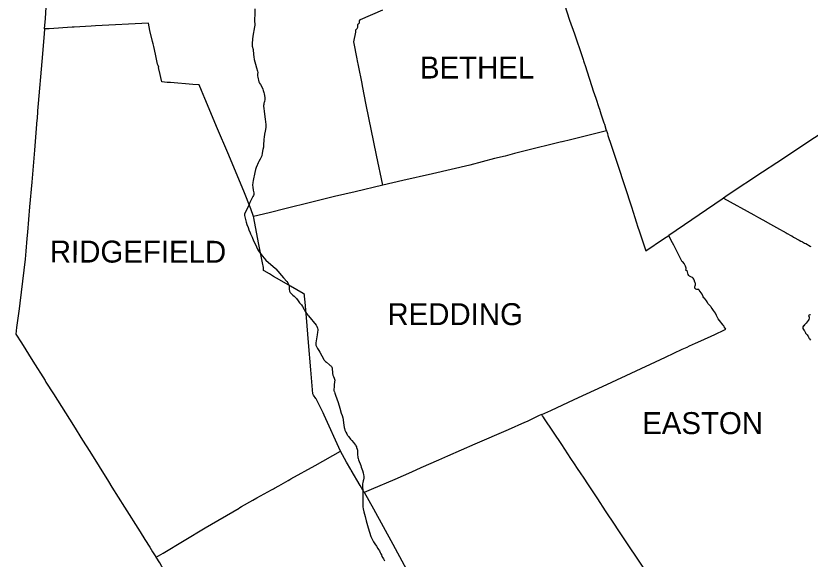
# Model space of a CAD drawing. Extents: x 0 to 2603, y -226 to 830.
# Drawn here: x 50.16 to 98.95, y 515.87 to 549.28 of the extents above; entities that cross this region are included whole.
import ezdxf

# ---------------------------------------------------------------- set-up
doc = ezdxf.new("R2010")
doc.units = 0
for name, color, linetype in [('CT_TSH_Map_Districts', 7, 'Continuous'), ('CT_TSH_Map_Town_Limits', 7, 'Continuous'), ('CT_TSH_Map_Town_Text', 7, 'Continuous'), ('CT_TSH_Map_US_and_State_Routes', 7, 'Continuous')]:
    doc.layers.add(name, color=color, linetype=linetype)

msp = doc.modelspace()

# ---------------------------------------------------------------- linework, layer by layer
at = {"layer": 'CT_TSH_Map_Districts'}
for points in [[(107.219, 547.042), (107.202, 547.058), (106.685, 546.742), (106.451, 546.606), (106.141, 546.39), (106.001, 546.298), (105.842, 546.185), (105.75, 546.128), (105.64, 546.046), (105.455, 545.928), (105.375, 545.876), (104.599, 545.347), (104.124, 545.018), (103.902, 544.871), (103.644, 544.694), (101.78, 543.464), (99.229, 541.781), (96.9, 540.238), (96.033, 539.659), (93.926, 538.262), (93.638, 538.065)], [(93.638, 538.065), (93.55, 538.008), (90.267, 535.779)], [(82.465, 524.759), (83.032, 525.017), (84.459, 525.681), (86.456, 526.612), (89.756, 528.141), (90.064, 528.287), (91.102, 528.776), (91.391, 528.908), (91.537, 528.98), (91.722, 529.063), (91.903, 529.145), (92.245, 529.304), (93.102, 529.692), (93.692, 529.967), (93.742, 529.992), (93.777, 530.005), (93.737, 530.072), (93.674, 530.165), (93.657, 530.197), (93.642, 530.218), (93.604, 530.253), (93.388, 530.544), (93.312, 530.639), (93.206, 530.86), (93.133, 530.986), (93.011, 531.162), (92.967, 531.213), (92.933, 531.277), (92.873, 531.358), (92.85, 531.4), (92.809, 531.439), (92.755, 531.505), (92.731, 531.526), (92.672, 531.596), (92.632, 531.69), (92.584, 531.758), (92.461, 531.909), (92.417, 531.949), (92.388, 531.991), (92.364, 532.072), (92.319, 532.155), (92.199, 532.323), (92.144, 532.413), (92.115, 532.447), (92.1, 532.451), (92.047, 532.449), (91.985, 532.445), (91.937, 532.462), (91.902, 532.493), (91.88, 532.527), (91.866, 532.571), (91.87, 532.626), (91.887, 532.672), (91.902, 532.742), (91.906, 532.82), (91.898, 532.867), (91.853, 532.96), (91.846, 532.989), (91.817, 533.081), (91.767, 533.15), (91.717, 533.194), (91.668, 533.215), (91.618, 533.227), (91.545, 533.268), (91.492, 533.315), (91.453, 533.377), (91.43, 533.453), (91.423, 533.547), (91.413, 533.567), (91.308, 533.638), (91.348, 533.728), (91.342, 533.773), (91.298, 533.892), (91.214, 534.05), (91.142, 534.146), (91.1, 534.158), (90.583, 535.17), (90.426, 535.466), (90.318, 535.684), (90.267, 535.779)], [(82.46, 524.759), (82.275, 524.675), (81.561, 524.345), (81.399, 524.282), (80.404, 523.832), (78.348, 522.936), (76.673, 522.2), (76.114, 521.951), (75.036, 521.481), (74.461, 521.224), (73.439, 520.779), (71.995, 520.144), (71.692, 520.021), (71.565, 519.967)], [(58.776, 515.987), (59.214, 516.248), (61.799, 517.802), (63.877, 519.014), (63.915, 519.048), (64.026, 519.114), (64.718, 519.493), (64.973, 519.637), (65.861, 520.129), (65.978, 520.193), (66.044, 520.24), (66.316, 520.385), (66.885, 520.704), (66.991, 520.765), (67.056, 520.804), (68.551, 521.632), (70.108, 522.505)], [(71.565, 519.967), (71.315, 520.39), (70.762, 521.341), (70.737, 521.378), (70.475, 521.84), (70.103, 522.505)]]:
    msp.add_lwpolyline(points, dxfattribs=at)
at = {"layer": 'CT_TSH_Map_Town_Limits'}
for points in [[(51.913, 548.47), (51.971, 549.116), (52.096, 551.247), (52.135, 551.899), (52.231, 553.769), (52.291, 554.711), (52.302, 554.776), (52.365, 555.446), (52.565, 558.217)], [(83.863, 549.967), (84.176, 549.012), (84.477, 548.175), (84.945, 546.781), (85.006, 546.597), (85.031, 546.502), (85.052, 546.449), (85.15, 546.159), (85.23, 545.898), (85.551, 544.926), (85.634, 544.662), (85.784, 544.215), (85.974, 543.638), (86.004, 543.535), (86.098, 543.258), (86.138, 543.122), (86.282, 542.7), (86.314, 542.607), (86.409, 542.305), (86.442, 542.202)], [(72.714, 538.862), (72.322, 540.718), (71.687, 543.806), (71.456, 544.979), (71.43, 545.121), (71.211, 546.218), (71.151, 546.508), (71.128, 546.628), (70.913, 547.685), (71.044, 548.275), (71.045, 548.426), (71.091, 548.462), (71.129, 548.502), (71.155, 548.543), (71.163, 548.576), (71.164, 548.714), (71.166, 548.742), (71.179, 548.772), (71.2, 548.798), (71.261, 548.838), (71.272, 548.86), (71.275, 548.885), (71.27, 548.929), (71.278, 548.964), (71.324, 549.06), (72.7, 549.649)], [(51.913, 548.47), (51.915, 548.438), (51.899, 548.216), (51.892, 548.181), (51.753, 546.479), (51.539, 543.883), (51.499, 543.43), (51.46, 542.926), (51.458, 542.891), (51.3, 541.026), (51.134, 539.041), (51.006, 537.525), (50.878, 535.977), (50.844, 535.595), (50.778, 534.81), (50.736, 534.308), (50.399, 531.613), (50.356, 531.27), (50.206, 530.125), (50.162, 529.708), (50.51, 529.168), (51.211, 528.04), (51.96, 526.852), (52.01, 526.762), (52.466, 526.046), (53.694, 524.087), (54.26, 523.192), (54.486, 522.849), (54.709, 522.491), (55.859, 520.653), (56.063, 520.303), (56.838, 519.074), (57.801, 517.541), (58.088, 517.077), (58.391, 516.606), (58.56, 516.314), (58.758, 516.007), (58.776, 515.987)], [(64.762, 536.946), (64.597, 537.409), (64.169, 538.507), (63.176, 540.852), (62.553, 542.335), (61.768, 544.205), (61.57, 544.686), (61.421, 545.031), (61.031, 545.058), (59.654, 545.17), (59.465, 545.185), (59.118, 545.223), (59.06, 545.477), (59.026, 545.671), (58.928, 546.097), (58.942, 546.116), (58.898, 546.222), (58.869, 546.299), (58.74, 546.93), (58.636, 547.391), (58.602, 547.561), (58.554, 547.705), (58.393, 548.381), (58.3, 548.837), (55.052, 548.655), (54.794, 548.637), (53.733, 548.577), (53.62, 548.575), (52.21, 548.487), (52.095, 548.483), (51.913, 548.47)], [(107.219, 547.042), (107.202, 547.058), (106.685, 546.742), (106.451, 546.606), (106.141, 546.39), (106.001, 546.298), (105.842, 546.185), (105.75, 546.128), (105.64, 546.046), (105.455, 545.928), (105.375, 545.876), (104.599, 545.347), (104.124, 545.018), (103.902, 544.871), (103.644, 544.694), (101.78, 543.464), (99.229, 541.781), (96.9, 540.238), (96.033, 539.659), (93.926, 538.262), (93.638, 538.065)], [(86.442, 542.202), (84.811, 541.802), (84.393, 541.698), (84.237, 541.663), (83.725, 541.535), (83.696, 541.529), (83.588, 541.502), (83.014, 541.363), (82.013, 541.12), (81.526, 540.994), (81.208, 540.915), (81.032, 540.869), (80.791, 540.808), (80.5, 540.735), (80.218, 540.659), (79.557, 540.497), (78.05, 540.106), (75.757, 539.573), (73.941, 539.146), (72.714, 538.862)], [(86.442, 542.202), (86.457, 542.16), (86.497, 542.041), (86.532, 541.93), (86.572, 541.806), (86.682, 541.459), (86.829, 541.02), (87.133, 540.091), (87.97, 537.532), (88.184, 536.87), (88.271, 536.613), (88.376, 536.279), (88.455, 536.057), (88.857, 534.823), (89.943, 535.562), (90.267, 535.779)], [(72.714, 538.862), (71.011, 538.465), (69.736, 538.167), (68.267, 537.803), (66.767, 537.434), (65.717, 537.173), (64.762, 536.946)], [(93.638, 538.065), (93.55, 538.008), (90.267, 535.779)], [(93.638, 538.065), (95.485, 537.039), (95.789, 536.869), (96.046, 536.73), (96.525, 536.463), (96.88, 536.266), (97.479, 535.934), (97.551, 535.897), (97.763, 535.77), (97.831, 535.742), (97.939, 535.677), (98.28, 535.493), (98.388, 535.431), (98.435, 535.408), (98.493, 535.372), (98.543, 535.347), (98.608, 535.306), (98.681, 535.272), (98.952, 535.119), (98.994, 535.088)], [(70.103, 522.505), (69.096, 524.718), (69.031, 524.86), (68.664, 525.601), (68.602, 525.721), (68.589, 525.748), (68.454, 525.959), (68.412, 526.028), (68.289, 527.515), (68.145, 529.193), (68.018, 530.731), (67.931, 531.672), (67.901, 532.037), (67.888, 532.151), (67.814, 532.207), (67.038, 532.65), (66.362, 533.05), (65.996, 533.259), (65.732, 533.417), (65.407, 533.599), (65.381, 533.619), (65.368, 533.81), (65.318, 534.089), (65.135, 535.007), (65.075, 535.316), (64.772, 536.86), (64.757, 536.946)], [(82.465, 524.759), (83.032, 525.017), (84.459, 525.681), (86.456, 526.612), (89.756, 528.141), (90.064, 528.287), (91.102, 528.776), (91.391, 528.908), (91.537, 528.98), (91.722, 529.063), (91.903, 529.145), (92.245, 529.304), (93.102, 529.692), (93.692, 529.967), (93.742, 529.992), (93.777, 530.005), (93.737, 530.072), (93.674, 530.165), (93.657, 530.197), (93.642, 530.218), (93.604, 530.253), (93.388, 530.544), (93.312, 530.639), (93.206, 530.86), (93.133, 530.986), (93.011, 531.162), (92.967, 531.213), (92.933, 531.277), (92.873, 531.358), (92.85, 531.4), (92.809, 531.439), (92.755, 531.505), (92.731, 531.526), (92.672, 531.596), (92.632, 531.69), (92.584, 531.758), (92.461, 531.909), (92.417, 531.949), (92.388, 531.991), (92.364, 532.072), (92.319, 532.155), (92.199, 532.323), (92.144, 532.413), (92.115, 532.447), (92.1, 532.451), (92.047, 532.449), (91.985, 532.445), (91.937, 532.462), (91.902, 532.493), (91.88, 532.527), (91.866, 532.571), (91.87, 532.626), (91.887, 532.672), (91.902, 532.742), (91.906, 532.82), (91.898, 532.867), (91.853, 532.96), (91.846, 532.989), (91.817, 533.081), (91.767, 533.15), (91.717, 533.194), (91.668, 533.215), (91.618, 533.227), (91.545, 533.268), (91.492, 533.315), (91.453, 533.377), (91.43, 533.453), (91.423, 533.547), (91.413, 533.567), (91.308, 533.638), (91.348, 533.728), (91.342, 533.773), (91.298, 533.892), (91.214, 534.05), (91.142, 534.146), (91.1, 534.158), (90.583, 535.17), (90.426, 535.466), (90.318, 535.684), (90.267, 535.779)], [(98.968, 530.901), (98.945, 530.887), (98.884, 530.869), (98.856, 530.851), (98.853, 530.845), (98.874, 530.788), (98.885, 530.766), (98.899, 530.714), (98.9, 530.689), (98.88, 530.608), (98.839, 530.54), (98.781, 530.464), (98.702, 530.381), (98.605, 530.28), (98.561, 530.222), (98.538, 530.208), (98.514, 530.165), (98.503, 530.083), (98.512, 530.05), (98.536, 529.991), (98.583, 529.931), (98.604, 529.906), (98.67, 529.782), (98.676, 529.766), (98.689, 529.75), (98.715, 529.732), (98.776, 529.667), (98.813, 529.609), (98.832, 529.573), (98.856, 529.516), (98.865, 529.484), (98.896, 529.436), (98.912, 529.42), (98.966, 529.327)], [(82.46, 524.759), (82.275, 524.675), (81.561, 524.345), (81.399, 524.282), (80.404, 523.832), (78.348, 522.936), (76.673, 522.2), (76.114, 521.951), (75.036, 521.481), (74.461, 521.224), (73.439, 520.779), (71.995, 520.144), (71.692, 520.021), (71.565, 519.967)], [(89.028, 514.884), (87.124, 517.732), (86.972, 517.963), (86.38, 518.841), (85.912, 519.576), (85.426, 520.313), (85.294, 520.502), (85.072, 520.847), (84.842, 521.182), (84.672, 521.444), (84.48, 521.732), (84.262, 522.064), (84.064, 522.356), (83.691, 522.923), (82.64, 524.489), (82.566, 524.608), (82.512, 524.684), (82.465, 524.759)], [(58.776, 515.987), (59.214, 516.248), (61.799, 517.802), (63.877, 519.014), (63.915, 519.048), (64.026, 519.114), (64.718, 519.493), (64.973, 519.637), (65.861, 520.129), (65.978, 520.193), (66.044, 520.24), (66.316, 520.385), (66.885, 520.704), (66.991, 520.765), (67.056, 520.804), (68.551, 521.632), (70.108, 522.505)], [(71.565, 519.967), (71.315, 520.39), (70.762, 521.341), (70.737, 521.378), (70.475, 521.84), (70.103, 522.505)], [(80.454, 503.579), (80.185, 504.077), (79.523, 505.329), (78.891, 506.509), (78.664, 506.937), (77.787, 508.561), (76.839, 510.322), (76.054, 511.775), (75.798, 512.258), (75.191, 513.385), (75.048, 513.643), (74.893, 513.937), (74.044, 515.49), (73.345, 516.771), (72.157, 518.946), (71.57, 519.967)], [(61.862, 510.03), (62.291, 510.266), (61.293, 511.896), (60.593, 513.031), (59.206, 515.283), (59.121, 515.428), (58.997, 515.635), (58.776, 515.987)]]:
    msp.add_lwpolyline(points, dxfattribs=at)
at = {"layer": 'CT_TSH_Map_US_and_State_Routes'}
for points in [[(64.836, 549.715), (64.836, 549.606), (64.836, 549.325), (64.83, 549.107), (64.828, 549.002), (64.833, 548.704), (64.822, 548.594)], [(64.822, 548.594), (64.725, 548.028), (64.699, 547.837), (64.681, 547.57), (64.683, 547.416), (64.737, 547.199), (64.76, 546.892), (64.772, 546.757), (64.805, 546.593), (64.881, 546.297)], [(64.881, 546.297), (64.946, 546.08)], [(64.946, 546.08), (65.004, 545.869), (65.015, 545.795), (65.014, 545.695), (65.012, 545.592), (65.021, 545.501), (65.04, 545.414), (65.07, 545.316), (65.095, 545.226), (65.132, 545.145), (65.188, 545.062), (65.284, 544.874), (65.329, 544.779), (65.359, 544.693), (65.4, 544.573), (65.422, 544.488), (65.443, 544.375), (65.453, 544.236), (65.451, 544.13), (65.436, 544.018), (65.418, 543.956), (65.403, 543.908), (65.384, 543.833), (65.378, 543.77), (65.376, 543.71), (65.388, 543.611)], [(65.388, 543.611), (65.416, 543.404), (65.48, 542.916)], [(65.48, 542.916), (65.498, 542.765), (65.508, 542.589), (65.508, 542.415), (65.466, 542.178), (65.432, 542)], [(65.397, 541.698), (65.385, 541.59), (65.374, 541.408), (65.37, 541.193), (65.342, 541.056), (65.301, 540.835), (65.263, 540.672)], [(65.432, 542), (65.412, 541.822), (65.397, 541.698)], [(65.263, 540.672), (65.223, 540.581)], [(64.998, 540.145), (64.976, 540.093)], [(65.086, 540.324), (65.039, 540.234), (64.998, 540.145)], [(65.223, 540.581), (65.17, 540.47), (65.086, 540.324)], [(64.837, 539.652), (64.73, 539.16), (64.712, 539.027), (64.701, 538.875), (64.71, 538.739), (64.737, 538.553), (64.774, 538.399), (64.77, 538.295), (64.752, 538.224), (64.723, 538.165), (64.675, 538.089)], [(64.976, 540.093), (64.93, 539.961), (64.874, 539.82), (64.837, 539.652)], [(64.542, 537.805), (64.465, 537.64)], [(64.675, 538.089), (64.542, 537.805)], [(64.465, 537.64), (64.199, 537.083)], [(64.199, 537.083), (64.211, 536.999), (64.228, 536.915), (64.313, 536.593), (64.355, 536.456), (64.422, 536.266), (64.476, 536.121), (64.555, 535.94)], [(64.555, 535.94), (64.584, 535.871), (64.625, 535.788), (64.679, 535.677), (64.769, 535.447)], [(64.769, 535.447), (64.873, 535.216), (64.945, 535.065)], [(64.945, 535.065), (65.014, 534.935), (65.071, 534.829), (65.162, 534.695)], [(65.162, 534.695), (65.305, 534.51), (65.413, 534.387), (65.526, 534.262)], [(65.526, 534.262), (66.112, 533.741)], [(66.112, 533.741), (66.131, 533.725)], [(66.131, 533.725), (66.593, 533.173)], [(66.593, 533.173), (66.801, 532.934)], [(66.801, 532.934), (66.877, 532.851), (66.897, 532.821), (66.915, 532.787), (66.929, 532.753), (66.941, 532.715), (66.946, 532.68), (66.945, 532.638)], [(66.945, 532.638), (66.944, 532.548), (66.95, 532.474), (66.971, 532.354), (66.986, 532.301), (67.006, 532.276), (67.052, 532.223), (67.104, 532.173), (67.183, 532.107), (67.259, 532.046)], [(67.259, 532.046), (67.364, 531.941), (67.394, 531.902), (67.512, 531.749), (67.592, 531.641), (67.698, 531.506)], [(67.698, 531.506), (67.759, 531.416), (67.975, 531.037)], [(67.975, 531.037), (68.033, 530.956), (68.105, 530.88), (68.141, 530.835), (68.599, 530.268), (68.63, 530.225), (68.65, 530.188), (68.674, 530.131), (68.691, 530.073)], [(68.691, 530.073), (68.701, 529.999), (68.701, 529.948), (68.685, 529.837)], [(68.685, 529.837), (68.66, 529.669), (68.644, 529.548), (68.612, 529.3), (68.587, 529.18), (68.585, 529.107), (68.596, 529.02), (68.623, 528.948), (68.649, 528.897), (68.677, 528.86), (68.699, 528.818)], [(68.699, 528.818), (68.77, 528.695)], [(68.77, 528.695), (68.831, 528.592), (69.08, 528.146), (69.106, 528.101), (69.143, 528.056), (69.18, 528.02), (69.235, 527.975)], [(69.235, 527.975), (69.429, 527.817), (69.477, 527.786), (69.519, 527.75), (69.543, 527.722), (69.564, 527.684), (69.587, 527.623), (69.594, 527.53), (69.611, 527.385), (69.619, 527.289), (69.633, 527.184), (69.645, 527.144), (69.665, 527.094), (69.717, 526.994), (69.737, 526.938), (69.748, 526.87), (69.74, 526.764), (69.723, 526.593), (69.707, 526.417), (69.695, 526.341), (69.695, 526.283), (69.7, 526.253), (69.703, 526.228), (69.715, 526.194), (69.73, 526.156), (69.754, 526.083), (69.799, 525.946)], [(69.799, 525.946), (69.95, 525.496), (70.058, 525.15), (70.15, 524.852), (70.198, 524.696)], [(70.198, 524.696), (70.239, 524.557), (70.258, 524.468), (70.265, 524.431), (70.276, 524.367), (70.28, 524.335), (70.286, 524.289)], [(70.286, 524.289), (70.29, 524.25)], [(70.29, 524.25), (70.302, 524.104)], [(70.302, 524.106), (70.32, 523.976), (70.339, 523.907)], [(70.339, 523.907), (70.378, 523.794)], [(70.378, 523.794), (70.428, 523.686)], [(70.428, 523.686), (70.484, 523.578), (70.521, 523.518), (70.552, 523.474)], [(70.552, 523.474), (70.573, 523.443), (70.581, 523.433), (70.594, 523.419)], [(70.594, 523.419), (70.677, 523.314), (70.725, 523.253), (70.803, 523.161), (70.905, 523.035)], [(70.905, 523.035), (70.963, 522.956), (71.016, 522.877), (71.045, 522.831), (71.076, 522.777), (71.096, 522.735), (71.114, 522.684)], [(71.114, 522.684), (71.123, 522.661), (71.129, 522.636), (71.135, 522.608), (71.138, 522.585)], [(71.138, 522.585), (71.143, 522.55), (71.144, 522.525), (71.143, 522.478), (71.14, 522.443), (71.14, 522.411)], [(71.14, 522.411), (71.142, 522.325), (71.147, 522.272), (71.162, 522.181), (71.168, 522.124), (71.182, 522.053), (71.207, 521.974), (71.246, 521.879), (71.304, 521.731)], [(71.304, 521.731), (71.344, 521.629)], [(71.344, 521.629), (71.379, 521.534)], [(71.379, 521.534), (71.448, 521.324), (71.488, 521.188), (71.501, 521.156), (71.522, 521.069), (71.536, 520.95)], [(71.536, 520.95), (71.533, 520.842), (71.522, 520.754), (71.501, 520.677), (71.471, 520.58), (71.457, 520.503), (71.451, 520.445), (71.448, 520.366), (71.457, 520.272), (71.468, 520.145), (71.478, 520.035), (71.479, 519.841), (71.482, 519.556), (71.483, 519.268)], [(71.483, 519.268), (71.485, 519.095), (71.495, 518.97), (71.529, 518.789), (71.617, 518.486), (71.689, 518.222), (71.808, 517.795), (71.957, 517.262), (72.005, 517.173), (72.139, 516.944), (72.217, 516.811), (72.306, 516.664), (72.399, 516.533), (72.441, 516.468), (72.492, 516.379), (72.541, 516.29), (72.567, 516.236), (72.588, 516.192), (72.614, 516.131), (72.65, 516.043), (72.696, 515.962), (72.738, 515.881), (72.804, 515.758)]]:
    msp.add_lwpolyline(points, dxfattribs=at)

# ---------------------------------------------------------------- texts
at = {"layer": 'CT_TSH_Map_Town_Text'}
for s, p in [('BETHEL', (74.983, 545.423)), ('REDDING', (72.986, 530.261)), ('EASTON', (88.636, 523.561))]:
    msp.add_text(s, height=1.35, dxfattribs=at).set_placement(p)
msp.add_text('RIDGEFIELD', height=1.35, rotation=359.8978, dxfattribs=at).set_placement((52.246, 534.113))

doc.saveas('drawing.dxf')
